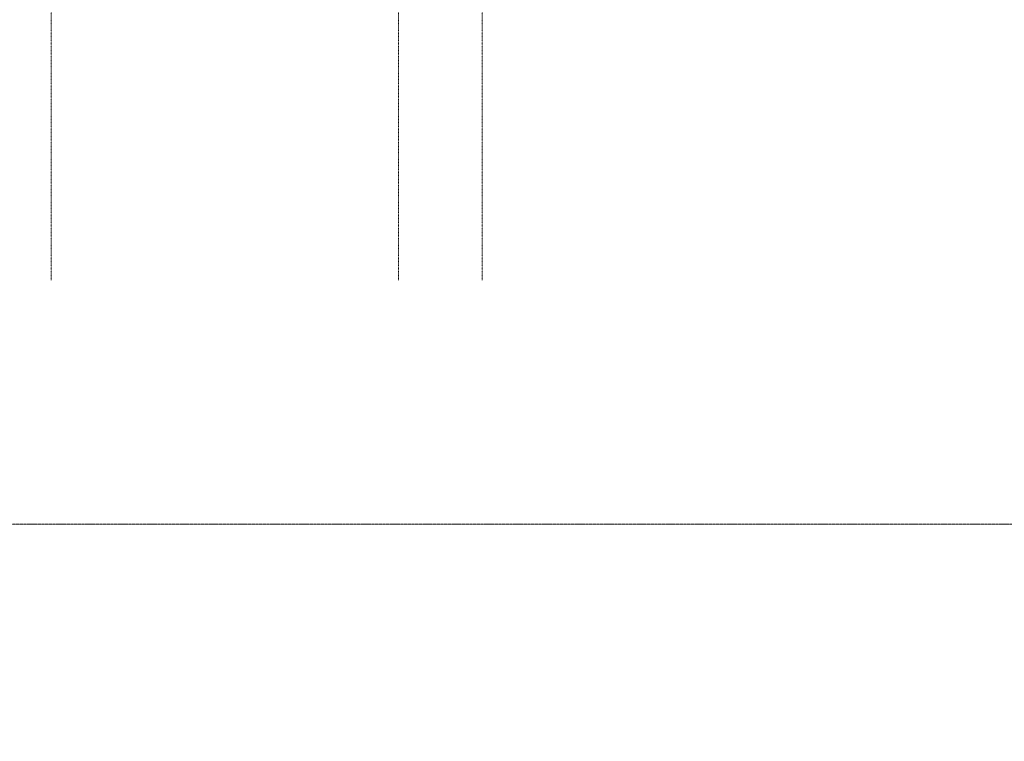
# Model space of a CAD drawing. Header units: millimetres. Extents: x -409347 to -76892, y 286088 to 1850972.
# Tile 290 of 364: x -257834 to -194791, y 1078482 to 1124710. Entities that reach past the tile are written whole.
import ezdxf

# ---------------------------------------------------------------- set-up
doc = ezdxf.new("R2010")
doc.units = ezdxf.units.MM
doc.linetypes.add('DGN Style 2', pattern=[3.08948, 1.853688, -1.235792])
doc.linetypes.add('DGN Style 4', pattern=[4.946257, 2.471584, -1.235792, 0.003089, -1.235792])
doc.layers.add('A_P_ACHS_HAR_X_X', color=70, linetype='DGN Style 4', lineweight=0, transparency=0.7)
doc.layers.add('A_P_WAND_BET_A_X', color=25, linetype='Continuous', lineweight=0)
doc.layers.add('A_P_WAND_BET_V_X', color=131, linetype='DGN Style 2', lineweight=0)

msp = doc.modelspace()

# ---------------------------------------------------------------- linework, layer by layer
at = {"layer": 'A_P_ACHS_HAR_X_X', "ltscale": 0.000466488, "transparency": 33554477}
for p, q in [((-255829, 1198014), (-255829, 1108014)), ((-233579, 1198014), (-233579, 1108014)), ((-228228, 1198014), (-228228, 1108014))]:
    msp.add_line(p, q, dxfattribs=at)
at = {"layer": 'A_P_WAND_BET_A_X', "ltscale": 0.01}
msp.add_3dface([(-409347, 1850972), (-87526, 1850972), (-87526, 286088), (-409347, 286088)], dxfattribs=at)
at = {"layer": 'A_P_WAND_BET_V_X'}
for points in [[(-393838, 1227393), (-393831, 1092383), (-110937, 1092398), (-110944, 1227408)], [(-393838, 1227383), (-393831, 1092383), (-110937, 1092398), (-110944, 1227398)]]:
    msp.add_3dface(points, dxfattribs=at)

doc.saveas('drawing.dxf')
